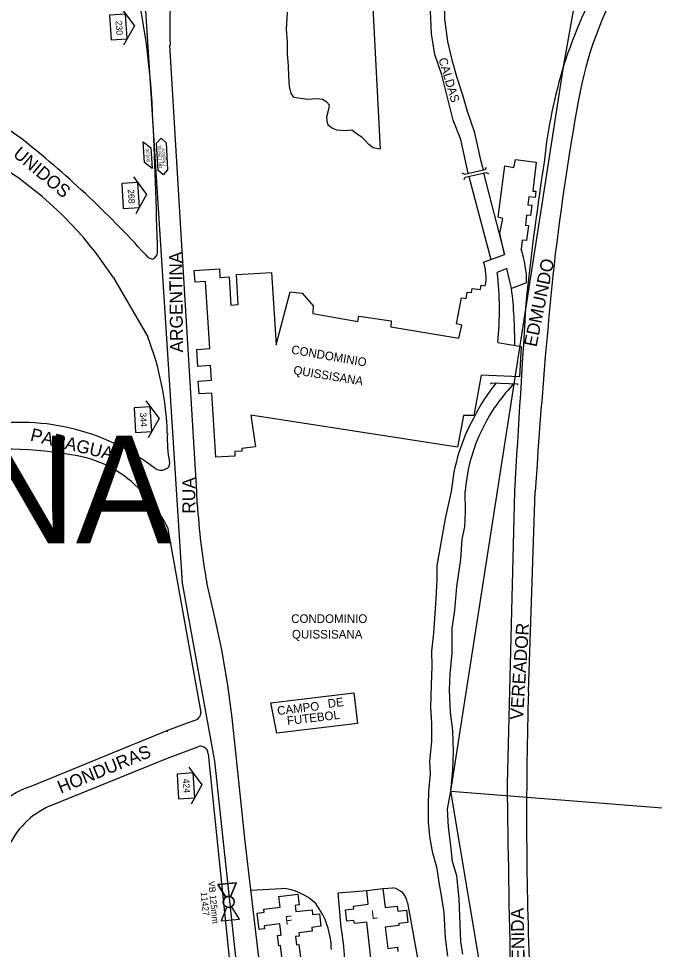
# Model space of a CAD drawing. Extents: x 325709 to 364434, y 7573432 to 7597073.
# Drawn here: x 338412.3 to 338707.6, y 7588289.2 to 7588721.4 of the extents above; entities that cross this region are included whole.
import ezdxf

# ---------------------------------------------------------------- set-up
doc = ezdxf.new("R2010")
doc.units = 0
for name, color, linetype in [('EDIFEXISTENT', 7, 'Continuous'), ('EDIFIDENTIF', 7, 'Continuous'), ('EDIFOBRAEXIS', 7, 'Continuous'), ('FORMATO', 7, 'Continuous'), ('LIMITE_BAIRROS_MUNICIPIOS', 7, 'Continuous'), ('LOGRADOURO', 7, 'Continuous'), ('LOGRADOURO_TEXTO', 7, 'Continuous'), ('NUM_REF', 7, 'Continuous'), ('SIMBOLO', 7, 'Continuous'), ('TEXTO', 7, 'Continuous'), ('TUBO_PEAD_GN_125', 7, 'Continuous'), ('VALVULA_PEAD_125', 7, 'Continuous')]:
    doc.layers.add(name, color=color, linetype=linetype)

# ---------------------------------------------------------------- blocks, each defined once
blk = doc.blocks.new('VALVULA_PEAD_DN_125')
at = {"layer": 'VALVULA_PEAD_125'}
for points in [[(-1.14, 0.57), (-4.25, 2.13), (-4.25, -2.13), (-1.14, -0.57)], [(-1.14, -0.57), (-4.25, -2.13), (-4.25, 2.13), (-1.14, 0.57)], [(1.14, -0.57), (4.25, -2.13), (4.25, 2.13), (1.14, 0.57)], [(1.14, -0.57), (4.25, -2.13), (4.25, 2.13), (1.14, 0.57)]]:
    blk.add_lwpolyline(points, dxfattribs=at)
blk.add_circle((0, 0), 1.28, dxfattribs=at)
for start, end in [(90, 270), (153.4349, 206.5651), (270, 90), (0, 26.5651), (333.4349, 0)]:
    blk.add_arc((0, 0), 1.28, start, end, dxfattribs=at)
blk = doc.blocks.new('NUM_REF')
at = {"layer": 'NUM_REF'}
blk.add_lwpolyline([(-4.3125, 0.9375), (0, 3.75), (4.3125, 0.9375)], dxfattribs=at)
blk.add_lwpolyline([(2.875, -1.875), (2.875, 1.875), (-2.875, 1.875), (-2.875, -1.875)], close=True, dxfattribs=at)

msp = doc.modelspace()

# ---------------------------------------------------------------- linework, layer by layer
at = {"layer": 'EDIFEXISTENT'}
for p, q in [((338635.11, 7588629.18), (338638.12, 7588653.08)), ((338638.12, 7588653.08), (338642.41, 7588652.35)), ((338642.41, 7588652.35), (338643.17, 7588656.05)), ((338643.17, 7588656.05), (338652.74, 7588654.75)), ((338652.74, 7588654.75), (338651.23, 7588641.39)), ((338618.17, 7588649.85), (338619.41, 7588649.28)), ((338619.41, 7588649.28), (338628.98, 7588651.42)), ((338619.8, 7588647.79), (338629.42, 7588649.93)), ((338628.98, 7588651.42), (338629.63, 7588652.54)), ((338629.42, 7588649.93), (338630.64, 7588649.53)), ((338619.23, 7588646.74), (338619.8, 7588647.79)), ((338651.23, 7588641.39), (338652.5, 7588641.25)), ((338652.5, 7588641.25), (338652.18, 7588638.43)), ((338649.3, 7588638.76), (338648.87, 7588634.97)), ((338652.18, 7588638.43), (338649.3, 7588638.76)), ((338648.87, 7588634.97), (338650.69, 7588634.76)), ((338650.69, 7588634.76), (338650.15, 7588629.98)), ((338637.19, 7588628.63), (338635.11, 7588629.18)), ((338635.84, 7588621.6), (338637.19, 7588628.63)), ((338648.22, 7588630.2), (338647.69, 7588625.57)), ((338650.15, 7588629.98), (338648.22, 7588630.2)), ((338647.69, 7588625.57), (338649.09, 7588625.41)), ((338649.09, 7588625.41), (338648.3, 7588618.37)), ((338637.99, 7588611.88), (338635.84, 7588621.6)), ((338646.15, 7588618.61), (338645.67, 7588614.37)), ((338648.3, 7588618.37), (338646.15, 7588618.61)), ((338628.25, 7588608.4), (338637.99, 7588611.88)), ((338493.9, 7588604.46), (338505.59, 7588605.19)), ((338494.24, 7588599), (338493.9, 7588604.46)), ((338505.59, 7588605.19), (338505.83, 7588601.24)), ((338505.83, 7588601.24), (338510.11, 7588601.51)), ((338510.11, 7588601.51), (338510.92, 7588588.43)), ((338513.44, 7588602.58), (338529.82, 7588603.59)), ((338514.31, 7588588.64), (338513.44, 7588602.58)), ((338529.82, 7588603.59), (338531.9, 7588569.92)), ((338639.12, 7588605.37), (338634.62, 7588603.6)), ((338641.26, 7588596.08), (338639.12, 7588605.37)), ((338499.14, 7588599.3), (338494.24, 7588599)), ((338501.07, 7588568.22), (338499.14, 7588599.3)), ((338626.92, 7588595.63), (338627.15, 7588597.61)), ((338627.15, 7588597.61), (338629.1, 7588597.39)), ((338648.29, 7588598.74), (338641.26, 7588596.08)), ((338531.9, 7588569.92), (338538.52, 7588594.52)), ((338538.52, 7588594.52), (338544.03, 7588593.9)), ((338544.03, 7588593.9), (338549.14, 7588588.03)), ((338620.27, 7588591.54), (338620.61, 7588594.47)), ((338620.61, 7588594.47), (338622.71, 7588594.23)), ((338622.71, 7588594.23), (338622.91, 7588596.08)), ((338622.91, 7588596.08), (338626.92, 7588595.63)), ((338510.92, 7588588.43), (338514.31, 7588588.64)), ((338615.66, 7588579.67), (338617.97, 7588591.8)), ((338617.97, 7588591.8), (338620.27, 7588591.54)), ((338549.14, 7588588.03), (338548.91, 7588584.55)), ((338548.91, 7588584.55), (338569.95, 7588580.73)), ((338569.95, 7588580.73), (338570.34, 7588583.27)), ((338570.34, 7588583.27), (338585.43, 7588581.09)), ((338585.43, 7588581.09), (338585.17, 7588578.3)), ((338618.23, 7588579.07), (338615.66, 7588579.67)), ((338585.17, 7588578.3), (338616.8, 7588573.11)), ((338616.8, 7588573.11), (338618.23, 7588579.07)), ((338634.86, 7588571.02), (338645.8, 7588569.12)), ((338495.12, 7588567.85), (338501.07, 7588568.22)), ((338495.61, 7588559.93), (338495.12, 7588567.85)), ((338645.8, 7588569.12), (338645.03, 7588555.14)), ((338501.43, 7588560.29), (338495.61, 7588559.93)), ((338501.85, 7588553.49), (338501.43, 7588560.29)), ((338627.1, 7588555.81), (338623.8, 7588537.08)), ((338645.03, 7588555.14), (338627.1, 7588555.81)), ((338495.74, 7588553.11), (338501.85, 7588553.49)), ((338496.11, 7588547.17), (338495.74, 7588553.11)), ((338631.49, 7588551.81), (338632.09, 7588552.34)), ((338632.09, 7588552.34), (338643.96, 7588551.89)), ((338643.96, 7588551.89), (338644.14, 7588551.41)), ((338502.13, 7588547.55), (338496.11, 7588547.17)), ((338503.97, 7588517.78), (338502.13, 7588547.55)), ((338616.19, 7588522.45), (338520.19, 7588537.26)), ((338520.19, 7588537.26), (338522.27, 7588522.57)), ((338618.98, 7588537.15), (338616.19, 7588522.45)), ((338623.8, 7588537.08), (338618.98, 7588537.15)), ((338516.02, 7588520.65), (338512.67, 7588520.38)), ((338512.67, 7588520.38), (338512.81, 7588518.3)), ((338522.27, 7588522.57), (338515.96, 7588521.84)), ((338515.96, 7588521.84), (338516.02, 7588520.65)), ((338512.81, 7588518.3), (338503.97, 7588517.78)), ((338529.39, 7588403.79), (338568.04, 7588408.4)), ((338568.04, 7588408.4), (338569.74, 7588394.17)), ((338532.31, 7588389.7), (338529.39, 7588403.79)), ((338569.74, 7588394.17), (338532.31, 7588389.7)), ((338573.98, 7588316.63), (338581.52, 7588317.53)), ((338574.75, 7588310.18), (338573.98, 7588316.63)), ((338581.52, 7588317.53), (338582.58, 7588308.64)), ((338533.25, 7588313.77), (338542, 7588314.82)), ((338533.85, 7588308.79), (338533.25, 7588313.77)), ((338542, 7588314.82), (338542.59, 7588309.85)), ((338526.15, 7588307.87), (338533.85, 7588308.79)), ((338526.31, 7588306.49), (338526.15, 7588307.87)), ((338542.59, 7588309.85), (338540.71, 7588309.63)), ((338540.71, 7588309.63), (338541.05, 7588306.77)), ((338541.05, 7588306.77), (338548.61, 7588307.67)), ((338548.61, 7588307.67), (338548.87, 7588305.44)), ((338564.17, 7588307.53), (338568.04, 7588307.99)), ((338564.8, 7588302.33), (338564.17, 7588307.53)), ((338567.87, 7588309.36), (338574.75, 7588310.18)), ((338568.04, 7588307.99), (338567.87, 7588309.36)), ((338582.58, 7588308.64), (338588.14, 7588309.3)), ((338588.14, 7588309.3), (338588.41, 7588307.03)), ((338588.41, 7588307.03), (338592.42, 7588307.51)), ((338592.42, 7588307.51), (338593.11, 7588301.74)), ((338523.15, 7588306.11), (338526.31, 7588306.49)), ((338524.06, 7588298.47), (338523.15, 7588306.11)), ((338548.87, 7588305.44), (338552.02, 7588305.82)), ((338552.02, 7588305.82), (338552.72, 7588299.96)), ((338526.57, 7588298.77), (338524.06, 7588298.47)), ((338533.6, 7588301.09), (338526.4, 7588300.24)), ((338526.4, 7588300.24), (338526.57, 7588298.77)), ((338534.21, 7588295.91), (338533.6, 7588301.09)), ((338552.72, 7588299.96), (338548.47, 7588299.46)), ((338548.47, 7588299.46), (338548.68, 7588297.72)), ((338568.06, 7588302.72), (338564.8, 7588302.33)), ((338568.25, 7588301.19), (338568.06, 7588302.72)), ((338573.98, 7588301.87), (338568.25, 7588301.19)), ((338575.97, 7588285.19), (338573.98, 7588301.87)), ((338588.98, 7588300.33), (338582.6, 7588299.57)), ((338582.6, 7588299.57), (338583.78, 7588289.68)), ((338593.11, 7588301.74), (338588.87, 7588301.23)), ((338588.87, 7588301.23), (338588.98, 7588300.33)), ((338532.62, 7588295.72), (338534.21, 7588295.91)), ((338533.19, 7588290.94), (338532.62, 7588295.72)), ((338542.6, 7588295.4), (338540.9, 7588295.2)), ((338540.9, 7588295.2), (338541.35, 7588291.39)), ((338548.68, 7588297.72), (338542.41, 7588296.97)), ((338542.41, 7588296.97), (338542.6, 7588295.4)), ((338533.88, 7588291.03), (338533.19, 7588290.94)), ((338534.52, 7588285.69), (338533.88, 7588291.03)), ((338541.35, 7588291.39), (338542.53, 7588291.53)), ((338542.53, 7588291.53), (338543.38, 7588284.36)), ((338583.78, 7588289.68), (338588.29, 7588290.21)), ((338588.29, 7588290.21), (338588.53, 7588288.2))]:
    msp.add_line(p, q, dxfattribs=at)
for centre, radius, start, end in [((338602.67, 7588599.12), 45.63, 359.5216, 19.5288), ((338608.25, 7588601.32), 21.21, 349.3047, 19.4726), ((338493.63, 7588586.27), 142.05, 353.8377, 7.0057)]:
    msp.add_arc(centre, radius, start, end, dxfattribs=at)
at = {"layer": 'EDIFOBRAEXIS'}
for p, q in [((338628.26, 7588649.67), (338637.99, 7588611.88)), ((338621.42, 7588648.2), (338631.72, 7588609.58)), ((338520.18, 7588316.8), (338534.48, 7588317.56)), ((338592.97, 7588310.86), (338598.33, 7588280.93))]:
    msp.add_line(p, q, dxfattribs=at)
for points in [[(338573.64, 7588789.52), (338580.3, 7588660.76), (338576.95, 7588661.37), (338574.93, 7588662.93), (338573.25, 7588664.87), (338571.67, 7588666.41), (338569.76, 7588667.59), (338567.16, 7588669.6), (338563.94, 7588669.35), (338560.06, 7588669.57), (338557.64, 7588670.8), (338556.11, 7588671.91), (338555.62, 7588674.01), (338555.51, 7588675.83), (338556.42, 7588679.46), (338556.79, 7588681.21), (338555.49, 7588682.58), (338553.5, 7588683.85), (338550.76, 7588684.24), (338546.43, 7588683.88), (338543.31, 7588684.32), (338540.34, 7588684.81), (338538.96, 7588686.7), (338538.17, 7588689.86), (338537.84, 7588694.68), (338537.6, 7588699.59), (338537.19, 7588705.02), (338537.13, 7588710.31), (338536.76, 7588716.57), (338537.26, 7588724.46)], [(338621.06, 7588649.72), (338617.66, 7588665.34), (338614.2, 7588674.32), (338611.73, 7588684.19), (338608.82, 7588695.3), (338605.64, 7588704.83), (338604.05, 7588714.36), (338603.53, 7588728.52)], [(338610.04, 7588728.77), (338610.19, 7588721.27), (338611.58, 7588710.78), (338613.56, 7588702.3), (338615.87, 7588694.15), (338618.51, 7588686.11), (338620.67, 7588678.44), (338623.92, 7588668.98), (338625.28, 7588662.8), (338626.69, 7588656.5), (338628.02, 7588651.19)], [(338613.28, 7588501.91), (338610.49, 7588489.31), (338607.73, 7588473.5), (338606.63, 7588467.49), (338606.59, 7588460.83), (338606.12, 7588452.16), (338605.59, 7588445.16), (338605.08, 7588436.06), (338604.03, 7588427.77), (338604.26, 7588420.8), (338603.93, 7588411.91), (338603.6, 7588401.77), (338604.15, 7588394.1), (338604.08, 7588385.71), (338603.19, 7588376.61), (338603.54, 7588370.69), (338602.69, 7588362.75), (338602.47, 7588356.36), (338602.47, 7588355.5), (338602.53, 7588348.51), (338603.14, 7588341.62), (338604.48, 7588334.72), (338606.47, 7588327.59), (338607.72, 7588319.39), (338608.71, 7588313.32), (338609.85, 7588306.36), (338610.42, 7588294.48), (338611.45, 7588286.05)], [(338618.64, 7588287), (338617.68, 7588292.94), (338617.29, 7588304.85), (338616.97, 7588312.75), (338615.92, 7588323.46), (338613.82, 7588330.05), (338613, 7588337.39), (338612, 7588346.08), (338611.48, 7588354.28), (338613.06, 7588362.65), (338614.07, 7588372.52), (338614.36, 7588380.93), (338614.03, 7588390.88), (338612.97, 7588399.29), (338612.41, 7588409.7), (338612.76, 7588417.12), (338613.69, 7588426.71), (338613.68, 7588438.44), (338614.86, 7588446.55), (338615.81, 7588457.73), (338617.74, 7588470.21), (338618.34, 7588479.69), (338619.52, 7588485.48), (338619.87, 7588492.3), (338619.72, 7588501.91)], [(338562.08, 7588299.4), (338560.7, 7588315.56), (338573.98, 7588316.63), (338581.52, 7588317.53), (338586.17, 7588317.77)]]:
    msp.add_lwpolyline(points, dxfattribs=at)
for centre, radius, start, end in [((338452.88, 7588572.19), 189.89, 359.2342, 7.2283), ((338702.65, 7588497.32), 87.87, 141.3057, 153.8754), ((338699.86, 7588495.78), 80.29, 135.6306, 152.2595), ((338697.99, 7588494.55), 85.03, 150.8137, 175.0323), ((338699.65, 7588495.64), 80.17, 152.0961, 175.5104), ((338532.59, 7588291.89), 25.74, 46.3417, 85.7805), ((338584.94, 7588309.77), 8.1, 7.7275, 81.2796), ((338520.69, 7588288.55), 36.91, 0.8968, 36.5203), ((338465.72, 7588281.34), 98.04, 2.1176, 10.6148)]:
    msp.add_arc(centre, radius, start, end, dxfattribs=at)
at = {"layer": 'LIMITE_BAIRROS_MUNICIPIOS'}
for points in [[(338613.06, 7588362.65), (339251.69, 7588312.4), (339270.38, 7588412.5), (339554.09, 7588427.77), (339467.91, 7588623.41), (339151.68, 7588583.52), (338684.37, 7588906.03)], [(338658.06, 7588094.03), (338613.06, 7588362.65), (338665.63, 7588699.98), (338701.78, 7588902.6)]]:
    msp.add_lwpolyline(points, dxfattribs=at)
at = {"layer": 'LOGRADOURO'}
for p, q in [((338413.34, 7588665.96), (338407.24, 7588670.17)), ((338495.32, 7588496.16), (338495.13, 7588501.91)), ((338642.61, 7588501.91), (338639.21, 7588366.1)), ((338649.13, 7588408.85), (338652.31, 7588501.91)), ((338481.39, 7588485.29), (338496.9, 7588399.29)), ((338493.61, 7588395.41), (338481.39, 7588390.82)), ((338481.39, 7588378.04), (338495.61, 7588383.25)), ((338426.48, 7588355.68), (338481.39, 7588378.04)), ((338500.3, 7588379.98), (338514.51, 7588242.01))]:
    msp.add_line(p, q, dxfattribs=at)
for points in [[(338495.13, 7588501.91), (338487.74, 7588621.31), (338482.62, 7588709.07)], [(338456.18, 7588601.35), (338472.28, 7588573.74), (338472.28, 7588573.74)], [(338538.96, 7588156.51), (338526.15, 7588265.77), (338517.56, 7588339.38), (338513.14, 7588380.63), (338511.45, 7588396.78), (338509.44, 7588411.92), (338506.66, 7588428.27), (338503.31, 7588444.16), (338499.69, 7588459.51)], [(338481.39, 7588390.29), (338481.39, 7588390.82), (338417.95, 7588364.85)]]:
    msp.add_lwpolyline(points, dxfattribs=at)
for centre, radius, start, end in [((339051.65, 7588716.98), 569.08, 175.2715, 180.7965), ((338129.42, 7588662.24), 345.48, 2.6386, 14.1927), ((338901.94, 7588623.53), 248.37, 151.3721, 162.0714), ((338841.57, 7588654.13), 171.74, 149.2553, 170.0836), ((338886.17, 7588631.61), 230.9, 162.7742, 173.973), ((339859.25, 7588468.07), 1206.29, 169.70253, 173.62266), ((335407.45, 7588536.78), 3070.34, 1.41678, 2.6389), ((338112.89, 7588286.63), 483.91, 42.2496, 51.6194), ((340217.27, 7588417.13), 1578.87, 171.3037, 173.62101), ((338312.29, 7588507.99), 171.52, 32.9773, 57.2999), ((338475.68, 7588615.42), 5.73, 216.793, 258.5191), ((338473.4, 7588613.08), 3.47, 289.1259, 353.604), ((341485.22, 7588322.69), 2838.57, 174.35178, 176.38005), ((384056.07, 7585760.83), 45496.1, 176.431554, 176.545913), ((338345.42, 7588524.62), 136.03, 1.7677, 21.1662), ((338413.02, 7588431.51), 102.45, 52.2712, 101.5818), ((338538.83, 7588526.33), 57.49, 177.5165, 190.6786), ((338406.27, 7588338.76), 182.71, 79.4883, 98.5664), ((338429.9, 7588465.64), 53.64, 42.5388, 79.5769), ((338480.15, 7588514.76), 2.37, 301.6997, 22.66), ((338478.41, 7588516.55), 4.83, 236.0073, 308.0841), ((338427.07, 7588458.8), 60.44, 25.9953, 45.5096), ((338794.86, 7588513.29), 300.03, 183.2724, 190.3263), ((340520.48, 7588351.7), 1872.22, 178.25078, 182.17616), ((338494.12, 7588398.91), 2.81, 318.0165, 7.7773), ((338493.08, 7588399.17), 3.79, 277.9741, 325.6516), ((338496.9, 7588381.37), 2.28, 51.9958, 124.4036), ((338497.31, 7588380.33), 3, 353.3983, 70.8423), ((338427.95, 7588332.36), 33.99, 107.1067, 139.1833), ((348930.94, 7588499.93), 10292.6, 180.745051, 181.24322), ((338442.12, 7588321.03), 38.01, 114.3016, 156.3931)]:
    msp.add_arc(centre, radius, start, end, dxfattribs=at)
at = {"layer": 'SIMBOLO'}
for points in [[(338473.67, 7588661.42), (338474.34, 7588651.83), (338470.77, 7588654.59), (338470.1, 7588664.17)], [(338477.12, 7588650.95), (338476.41, 7588663.55), (338478.47, 7588665.86), (338478.47, 7588665.86), (338480.78, 7588663.8), (338481.49, 7588651.2), (338479.43, 7588648.89), (338479.43, 7588648.89)]]:
    msp.add_lwpolyline(points, close=True, dxfattribs=at)
at = {"layer": 'TUBO_PEAD_GN_125'}
msp.add_lwpolyline([(338471.19, 7588725.25), (338488.24, 7588459.31), (338503.32, 7588376.71), (338514.33, 7588274.23), (338531.15, 7588137.78)], dxfattribs=at)

# ---------------------------------------------------------------- block references
at = {"layer": 'FORMATO', "rotation": -86.36333078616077}
for p, xscale, yscale in [((338458.65, 7588717.56), 1.9999999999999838, 1.999999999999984), ((338464.28, 7588639.31), 1.9999999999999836, 1.9999999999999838), ((338470.03, 7588535.24), 1.9999999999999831, 1.9999999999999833), ((338490, 7588365.17), 1.999999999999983, 1.9999999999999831)]:
    msp.add_blockref('NUM_REF', p, dxfattribs=dict(at, xscale=xscale, yscale=yscale))
at = {"layer": 'VALVULA_PEAD_125', "xscale": 1.9999999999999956, "yscale": 1.9999999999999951, "rotation": -84.46104777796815}
msp.add_blockref('VALVULA_PEAD_DN_125', (338509.87, 7588311.31), dxfattribs=at)

# ---------------------------------------------------------------- texts
for s, rotation, p in [('230', 273.6367, (338457.33, 7588720.4)), ('268', 273.6367, (338462.96, 7588642.15)), ('344', 273.6367, (338468.62, 7588538.48)), ('424', 273.6367, (338488.59, 7588368.41)), ('VB 125mm', 275.539, (338500.41, 7588320.81)), ('11427', 275.539, (338496.89, 7588315.75))]:
    msp.add_text(s, height=3, rotation=rotation).set_placement(p)
at = {"layer": 'EDIFIDENTIF'}
for s, rotation, p in [('CALDAS', 286.6, (338607.3, 7588702.64)), ('CONDOMINIO', 350.0849, (338538.74, 7588565.91)), ('QUISSISANA', 350.6266, (338539.72, 7588556.4)), ('CAMPO', 6.8011, (338532.67, 7588398)), ('DE', 6.8011, (338556.12, 7588401.37)), ('FUTEBOL', 6.8011, (338537.21, 7588393.37)), ('L', 6.8011, (338576.4, 7588303.3)), ('F', 6.8011, (338536.4, 7588300.62))]:
    msp.add_text(s, height=4, rotation=rotation, dxfattribs=at).set_placement(p)
for s, p in [('CONDOMINIO', (338538.91, 7588440.83)), ('QUISSISANA', (338539.3, 7588433.57))]:
    msp.add_text(s, height=4, dxfattribs=at).set_placement(p)
at = {"layer": 'LIMITE_BAIRROS_MUNICIPIOS'}
msp.add_text('JARDIM QUISISANA', height=50, dxfattribs=at).set_placement((337851.95, 7588477.85))
at = {"layer": 'LOGRADOURO_TEXTO'}
for s, rotation, p in [('UNIDOS', 319.9097, (338409.31, 7588657.86)), ('ARGENTINA', 90.6306, (338488.7, 7588566.43)), ('EDMUNDO', 78.3753, (338652.83, 7588568.69)), ('PARAGUAI', 346.4504, (338417.38, 7588525.55)), ('RUA', 90.3259, (338494.41, 7588491.57)), ('VEREADOR', 86.2703, (338646.55, 7588395.69)), ('HONDURAS', 22.2584, (338431.88, 7588361.46)), ('AVENIDA', 91.1271, (338647.59, 7588273.37))]:
    msp.add_text(s, height=6, rotation=rotation, dxfattribs=at).set_placement(p)
at = {"layer": 'TEXTO'}
for s, rotation, p in [('DN 125mm', 93.2387, (338479, 7588652.07)), ('500,00', 93.9943, (338473.25, 7588654.83)), ('7 Kgf/cm²', 93.7508, (338480.76, 7588652.8))]:
    msp.add_text(s, height=1.5, rotation=rotation, dxfattribs=at).set_placement(p)

doc.saveas('drawing.dxf')
